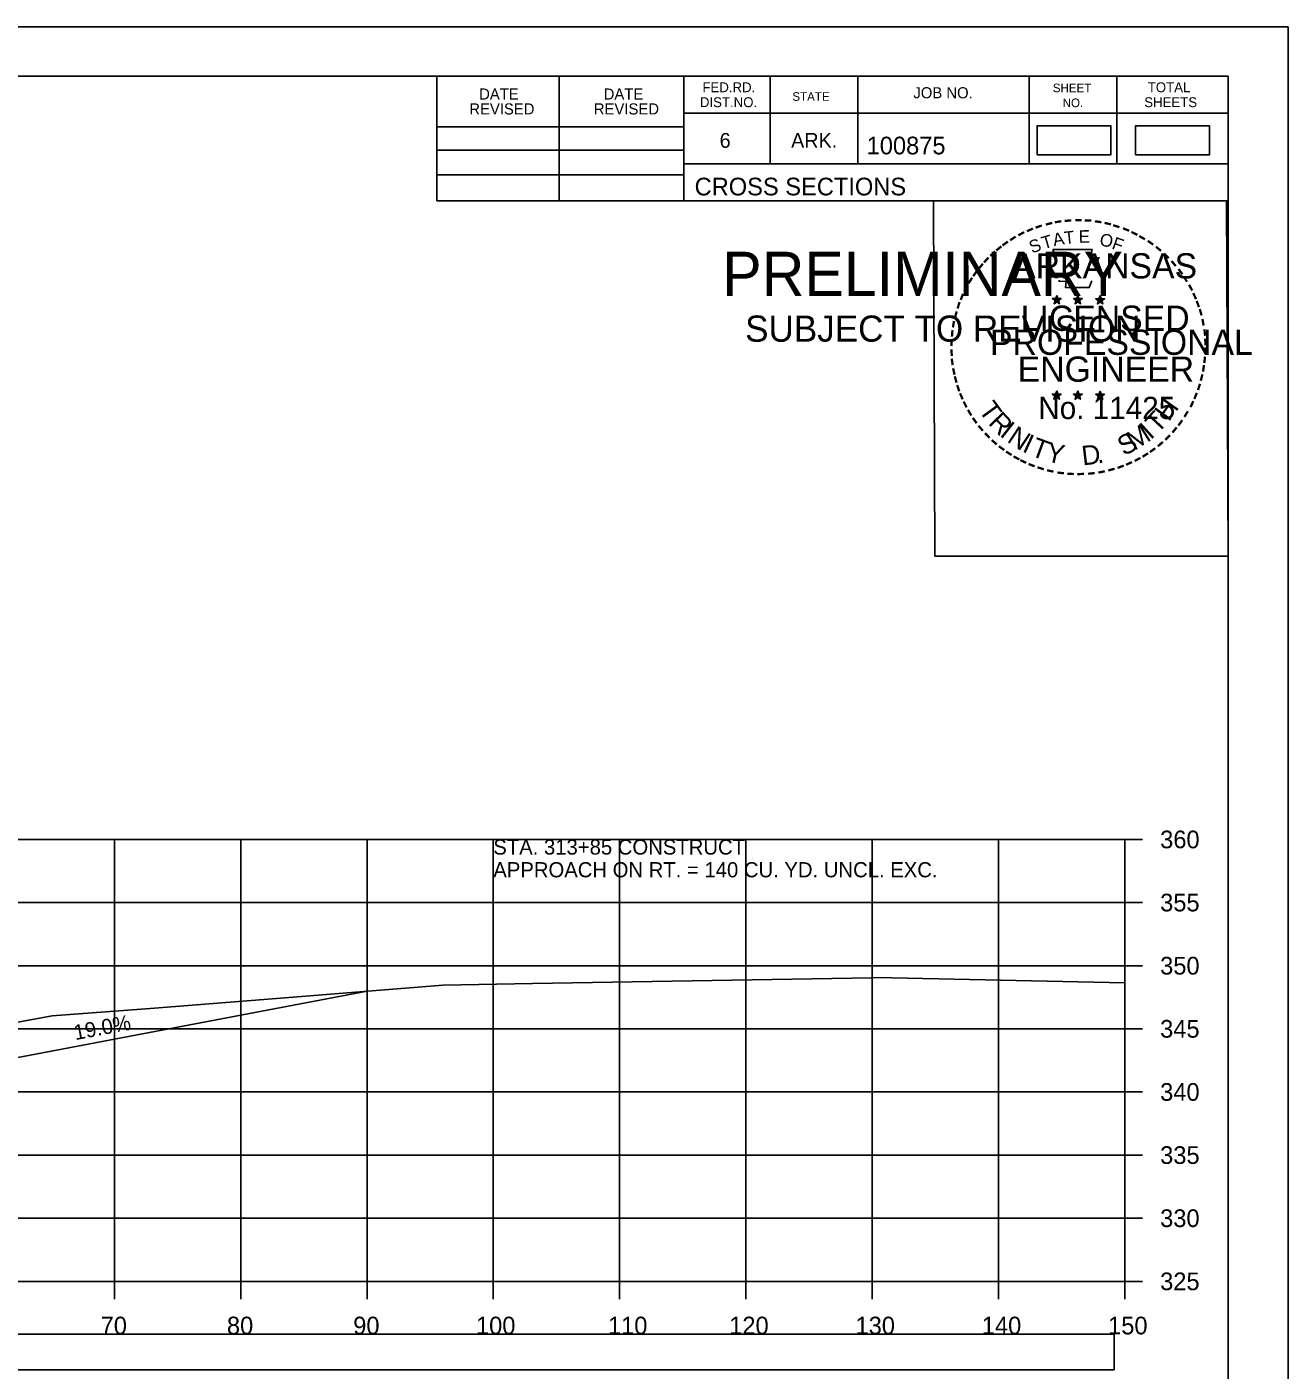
# Model space of a CAD drawing. Extents: x 1368122 to 1710785, y 373130 to 557566.
# Drawn here: x 1369418.6 to 1369518.5, y 374944 to 375050.4 of the extents above; entities that cross this region are included whole.
import ezdxf

# ---------------------------------------------------------------- set-up
doc = ezdxf.new("R2010")
doc.units = 0
for name, color, linetype in [('R_Axis', 7, 'Continuous'), ('R_Axis Annot', 7, 'Continuous'), ('R_Border', 7, 'Continuous'), ('R_Border PE', 7, 'Continuous'), ('R_Border Prem', 7, 'Continuous'), ('R_Drive', 7, 'Continuous'), ('R_Exist Surface', 7, 'Continuous'), ('R_Grid', 7, 'Continuous'), ('R_No Plot', 7, 'Continuous'), ('R_Water Annot', 7, 'Continuous'), ('R_Xsect Elev', 7, 'Continuous')]:
    doc.layers.add(name, color=color, linetype=linetype)

msp = doc.modelspace()

# ---------------------------------------------------------------- linework, layer by layer
msp.add_lwpolyline([(1369206.41, 374944.01), (1369504.71, 374944.01), (1369504.71, 374946.82), (1369206.41, 374946.82)], close=True)
at = {"layer": 'R_Axis'}
for p, q in [((1369505.56, 374951.01), (1369505.56, 374986.01)), ((1369506.96, 374986.01), (1369505.56, 374986.01)), ((1369506.96, 374981.01), (1369505.56, 374981.01)), ((1369506.96, 374976.01), (1369505.56, 374976.01)), ((1369506.96, 374971.01), (1369505.56, 374971.01)), ((1369506.96, 374966.01), (1369505.56, 374966.01)), ((1369506.96, 374961.01), (1369505.56, 374961.01)), ((1369506.96, 374956.01), (1369505.56, 374956.01)), ((1369205.56, 374951.01), (1369505.56, 374951.01)), ((1369425.56, 374949.61), (1369425.56, 374951.01)), ((1369435.56, 374949.61), (1369435.56, 374951.01)), ((1369445.56, 374949.61), (1369445.56, 374951.01)), ((1369455.56, 374949.61), (1369455.56, 374951.01)), ((1369465.56, 374949.61), (1369465.56, 374951.01)), ((1369475.56, 374949.61), (1369475.56, 374951.01)), ((1369485.56, 374949.61), (1369485.56, 374951.01)), ((1369495.56, 374949.61), (1369495.56, 374951.01)), ((1369505.56, 374949.61), (1369505.56, 374951.01)), ((1369506.96, 374951.01), (1369505.56, 374951.01))]:
    msp.add_line(p, q, dxfattribs=at)
at = {"layer": 'R_Border'}
for p, q in [((1369197.56, 375046.47), (1369513.74, 375046.47)), ((1369451.1, 375036.59), (1369451.1, 375046.47)), ((1369460.78, 375036.59), (1369460.78, 375046.47)), ((1369470.64, 375046.47), (1369470.64, 375036.59)), ((1369477.48, 375046.47), (1369477.48, 375039.53)), ((1369484.42, 375046.47), (1369484.42, 375039.53)), ((1369498, 375046.47), (1369498, 375039.53)), ((1369504.94, 375046.47), (1369504.94, 375039.53)), ((1369513.74, 374841.01), (1369513.74, 375046.47)), ((1369513.74, 375043.53), (1369470.64, 375043.53)), ((1369513.74, 375043.55), (1369513.74, 375043.55)), ((1369451.1, 375042.45), (1369470.64, 375042.45)), ((1369451.1, 375040.59), (1369470.64, 375040.59)), ((1369451.1, 375038.65), (1369470.64, 375038.65)), ((1369513.74, 375039.53), (1369470.64, 375039.53)), ((1369473.6, 375039.53), (1369513.74, 375039.53)), ((1369513.74, 375036.59), (1369451.1, 375036.59))]:
    msp.add_line(p, q, dxfattribs=at)
at = {"layer": 'R_Border PE'}
for p, q in [((1369500.17, 375029.1), (1369500.13, 375028.85)), ((1369500.17, 375028.74), (1369500.17, 375029.1)), ((1369500.17, 375029.1), (1369500.22, 375028.85)), ((1369501.84, 375029.1), (1369501.8, 375028.85)), ((1369501.84, 375028.74), (1369501.84, 375029.1)), ((1369501.84, 375029.1), (1369501.89, 375028.85)), ((1369503.61, 375029.09), (1369503.57, 375028.84)), ((1369503.61, 375028.73), (1369503.61, 375029.09)), ((1369503.61, 375029.09), (1369503.66, 375028.84)), ((1369499.83, 375028.85), (1369500.17, 375028.74)), ((1369499.83, 375028.85), (1369500.08, 375028.8)), ((1369499.83, 375028.85), (1369500.06, 375028.73)), ((1369499.96, 375028.44), (1369500.17, 375028.74)), ((1369499.96, 375028.44), (1369500.08, 375028.68)), ((1369499.96, 375028.44), (1369500.17, 375028.66)), ((1369500.52, 375028.85), (1369500.17, 375028.74)), ((1369500.39, 375028.44), (1369500.17, 375028.74)), ((1369500.39, 375028.44), (1369500.17, 375028.65)), ((1369500.52, 375028.85), (1369500.24, 375028.8)), ((1369500.39, 375028.44), (1369500.25, 375028.73)), ((1369500.52, 375028.85), (1369500.32, 375028.75)), ((1369501.5, 375028.85), (1369501.84, 375028.74)), ((1369501.5, 375028.85), (1369501.75, 375028.8)), ((1369501.5, 375028.85), (1369501.73, 375028.73)), ((1369501.63, 375028.44), (1369501.84, 375028.74)), ((1369501.63, 375028.44), (1369501.75, 375028.68)), ((1369501.63, 375028.44), (1369501.84, 375028.66)), ((1369502.19, 375028.85), (1369501.84, 375028.74)), ((1369502.06, 375028.44), (1369501.84, 375028.74)), ((1369502.06, 375028.44), (1369501.84, 375028.65)), ((1369502.19, 375028.85), (1369501.91, 375028.8)), ((1369502.06, 375028.44), (1369501.92, 375028.73)), ((1369502.19, 375028.85), (1369501.99, 375028.75)), ((1369503.26, 375028.84), (1369503.61, 375028.73)), ((1369503.26, 375028.84), (1369503.51, 375028.79)), ((1369503.26, 375028.84), (1369503.5, 375028.71)), ((1369503.39, 375028.43), (1369503.61, 375028.73)), ((1369503.39, 375028.43), (1369503.52, 375028.67)), ((1369503.39, 375028.43), (1369503.61, 375028.65)), ((1369503.96, 375028.84), (1369503.61, 375028.73)), ((1369503.82, 375028.43), (1369503.61, 375028.73)), ((1369503.82, 375028.43), (1369503.61, 375028.64)), ((1369503.96, 375028.84), (1369503.67, 375028.79)), ((1369503.82, 375028.43), (1369503.68, 375028.72)), ((1369503.96, 375028.84), (1369503.75, 375028.73)), ((1369499.82, 375021.28), (1369500.17, 375021.16)), ((1369499.82, 375021.28), (1369500.07, 375021.23)), ((1369499.82, 375021.28), (1369500.06, 375021.15)), ((1369499.95, 375020.87), (1369500.17, 375021.16)), ((1369499.95, 375020.87), (1369500.08, 375021.11)), ((1369499.95, 375020.87), (1369500.17, 375021.08)), ((1369500.17, 375021.53), (1369500.13, 375021.28)), ((1369500.17, 375021.16), (1369500.17, 375021.53)), ((1369500.17, 375021.53), (1369500.22, 375021.28)), ((1369500.52, 375021.28), (1369500.17, 375021.16)), ((1369500.38, 375020.87), (1369500.17, 375021.16)), ((1369500.38, 375020.87), (1369500.17, 375021.08)), ((1369500.52, 375021.28), (1369500.23, 375021.23)), ((1369500.38, 375020.87), (1369500.25, 375021.16)), ((1369500.52, 375021.28), (1369500.31, 375021.17)), ((1369501.49, 375021.28), (1369501.84, 375021.16)), ((1369501.49, 375021.28), (1369501.74, 375021.23)), ((1369501.49, 375021.28), (1369501.73, 375021.15)), ((1369501.62, 375020.87), (1369501.84, 375021.16)), ((1369501.62, 375020.87), (1369501.75, 375021.11)), ((1369501.62, 375020.87), (1369501.84, 375021.08)), ((1369501.84, 375021.53), (1369501.8, 375021.28)), ((1369501.84, 375021.16), (1369501.84, 375021.53)), ((1369501.84, 375021.53), (1369501.89, 375021.28)), ((1369502.19, 375021.28), (1369501.84, 375021.16)), ((1369502.05, 375020.87), (1369501.84, 375021.16)), ((1369502.05, 375020.87), (1369501.84, 375021.08)), ((1369502.19, 375021.28), (1369501.9, 375021.23)), ((1369502.05, 375020.87), (1369501.92, 375021.16)), ((1369502.19, 375021.28), (1369501.98, 375021.17)), ((1369503.26, 375021.27), (1369503.61, 375021.15)), ((1369503.26, 375021.27), (1369503.51, 375021.22)), ((1369503.26, 375021.27), (1369503.49, 375021.14)), ((1369503.39, 375020.86), (1369503.61, 375021.15)), ((1369503.39, 375020.86), (1369503.52, 375021.1)), ((1369503.39, 375020.86), (1369503.6, 375021.07)), ((1369503.61, 375021.52), (1369503.57, 375021.27)), ((1369503.82, 375020.86), (1369503.6, 375021.07)), ((1369503.61, 375021.15), (1369503.61, 375021.52)), ((1369503.61, 375021.52), (1369503.66, 375021.27)), ((1369503.95, 375021.27), (1369503.61, 375021.15)), ((1369503.82, 375020.86), (1369503.61, 375021.15)), ((1369503.95, 375021.27), (1369503.67, 375021.22)), ((1369503.82, 375020.86), (1369503.68, 375021.15)), ((1369503.95, 375021.27), (1369503.75, 375021.16))]:
    msp.add_line(p, q, dxfattribs=at)
for points in [[(1369499.87, 375032.73), (1369500.14, 375031.9)], [(1369503.38, 375031.8), (1369503.52, 375032.09), (1369502.83, 375032.06), (1369502.98, 375032.73), (1369499.87, 375032.73)], [(1369500.36, 375030.3), (1369500.36, 375030.22), (1369500.92, 375030.2), (1369500.87, 375029.72), (1369502.74, 375029.72), (1369502.94, 375030.26)], [(1369500.17, 375029.1), (1369500.39, 375028.44), (1369499.83, 375028.85), (1369500.52, 375028.85), (1369499.96, 375028.44), (1369500.17, 375029.1)], [(1369501.84, 375029.1), (1369502.06, 375028.44), (1369501.5, 375028.85), (1369502.19, 375028.85), (1369501.63, 375028.44), (1369501.84, 375029.1)], [(1369503.61, 375029.09), (1369503.82, 375028.43), (1369503.26, 375028.84), (1369503.96, 375028.84), (1369503.39, 375028.43), (1369503.61, 375029.09)], [(1369500.17, 375021.53), (1369500.38, 375020.87), (1369499.82, 375021.28), (1369500.52, 375021.28), (1369499.95, 375020.87), (1369500.17, 375021.53)], [(1369501.84, 375021.53), (1369502.05, 375020.87), (1369501.49, 375021.28), (1369502.19, 375021.28), (1369501.62, 375020.87), (1369501.84, 375021.53)], [(1369503.61, 375021.52), (1369503.82, 375020.86), (1369503.26, 375021.27), (1369503.95, 375021.27), (1369503.39, 375020.86), (1369503.61, 375021.52)]]:
    msp.add_lwpolyline(points, dxfattribs=at)
for centre, radius in [((1369500.17, 375028.74), 0.172), ((1369500.17, 375028.74), 0.145), ((1369500.17, 375028.74), 0.116), ((1369500.17, 375028.74), 0.0991), ((1369500.17, 375028.74), 0.0747), ((1369500.17, 375028.74), 0.0495), ((1369500.17, 375028.74), 0.0296), ((1369501.84, 375028.74), 0.172), ((1369501.84, 375028.74), 0.145), ((1369501.84, 375028.74), 0.116), ((1369501.84, 375028.74), 0.0991), ((1369501.84, 375028.74), 0.0747), ((1369501.84, 375028.74), 0.0495), ((1369501.84, 375028.74), 0.0296), ((1369503.61, 375028.72), 0.172), ((1369503.61, 375028.72), 0.145), ((1369503.61, 375028.72), 0.116), ((1369503.61, 375028.72), 0.0991), ((1369503.61, 375028.72), 0.0747), ((1369503.61, 375028.72), 0.0495), ((1369503.61, 375028.72), 0.0296), ((1369500.17, 375021.16), 0.172), ((1369500.17, 375021.16), 0.145), ((1369500.17, 375021.16), 0.116), ((1369500.17, 375021.16), 0.0991), ((1369500.17, 375021.16), 0.0747), ((1369500.17, 375021.16), 0.0495), ((1369500.17, 375021.16), 0.0296), ((1369501.84, 375021.16), 0.172), ((1369501.84, 375021.16), 0.145), ((1369501.84, 375021.16), 0.116), ((1369501.84, 375021.16), 0.0991), ((1369501.84, 375021.16), 0.0747), ((1369501.84, 375021.16), 0.0495), ((1369501.84, 375021.16), 0.0296), ((1369503.61, 375021.15), 0.172), ((1369503.61, 375021.15), 0.145), ((1369503.61, 375021.15), 0.116), ((1369503.61, 375021.15), 0.0991), ((1369503.61, 375021.15), 0.0747), ((1369503.61, 375021.15), 0.0495), ((1369503.61, 375021.15), 0.0296)]:
    msp.add_circle(centre, radius, dxfattribs=at)
at = {"layer": 'R_Drive'}
msp.add_line((1369403.51, 374966), (1369445.56, 374973.99), dxfattribs=at)
for points in [[(1369498.61, 375040.23), (1369504.45, 375040.23), (1369504.45, 375042.54), (1369498.61, 375042.54)], [(1369506.42, 375040.23), (1369512.26, 375040.23), (1369512.26, 375042.54), (1369506.42, 375042.54)]]:
    msp.add_lwpolyline(points, close=True, dxfattribs=at)
at = {"layer": 'R_Exist Surface'}
msp.add_lwpolyline([(1369415.04, 374971.02), (1369420.64, 374972.03), (1369428.74, 374972.65), (1369439.71, 374973.51), (1369451.56, 374974.47), (1369458.67, 374974.61), (1369485.54, 374975.04), (1369486.63, 374975.07), (1369487.12, 374975.06), (1369505.56, 374974.66)], dxfattribs=at)
at = {"layer": 'R_Grid'}
for p, q in [((1369205.56, 374986.01), (1369505.56, 374986.01)), ((1369425.56, 374951.01), (1369425.56, 374986.01)), ((1369435.56, 374951.01), (1369435.56, 374986.01)), ((1369445.56, 374951.01), (1369445.56, 374986.01)), ((1369455.56, 374951.01), (1369455.56, 374986.01)), ((1369465.56, 374951.01), (1369465.56, 374986.01)), ((1369475.56, 374951.01), (1369475.56, 374986.01)), ((1369485.56, 374951.01), (1369485.56, 374986.01)), ((1369495.56, 374951.01), (1369495.56, 374986.01)), ((1369505.56, 374951.01), (1369505.56, 374986.01)), ((1369205.56, 374981.01), (1369505.56, 374981.01)), ((1369205.56, 374976.01), (1369505.56, 374976.01)), ((1369205.56, 374971.01), (1369505.56, 374971.01)), ((1369205.56, 374966.01), (1369505.56, 374966.01)), ((1369205.56, 374961.01), (1369505.56, 374961.01)), ((1369205.56, 374956.01), (1369505.56, 374956.01)), ((1369205.56, 374951.01), (1369505.56, 374951.01))]:
    msp.add_line(p, q, dxfattribs=at)
at = {"layer": 'R_No Plot'}
for p, q in [((1369185.16, 375050.37), (1369518.49, 375050.37)), ((1369489.77, 375014.14), (1369489.77, 375014.14))]:
    msp.add_line(p, q, dxfattribs=at)
for points in [[(1369185.15, 375050.37), (1369518.49, 375050.37), (1369518.49, 374837.03), (1369185.15, 374837.03)], [(1369431.48, 375046.47), (1369451.1, 375046.47), (1369451.1, 375036.59), (1369467.21, 375036.59), (1369490.41, 375036.59), (1369490.53, 375008.44), (1369513.74, 375008.44), (1369513.74, 374841.01), (1369197.56, 374841.01), (1369197.56, 375046.47)], [(1369490.41, 375036.59), (1369513.62, 375036.59), (1369513.74, 375008.44), (1369490.53, 375008.44)]]:
    msp.add_lwpolyline(points, close=True, dxfattribs=at)

# ---------------------------------------------------------------- texts
at = {"layer": 'R_Axis Annot'}
for s, p in [('360', (1369508.36, 374985.31)), ('355', (1369508.36, 374980.31)), ('350', (1369508.36, 374975.31)), ('345', (1369508.36, 374970.31)), ('340', (1369508.36, 374965.31)), ('335', (1369508.36, 374960.31)), ('330', (1369508.36, 374955.31)), ('325', (1369508.36, 374950.31)), ('70', (1369424.47, 374946.81)), ('80', (1369434.47, 374946.81)), ('90', (1369444.47, 374946.81)), ('100', (1369454.19, 374946.81)), ('110', (1369464.64, 374946.81)), ('120', (1369474.24, 374946.81)), ('130', (1369484.24, 374946.81)), ('140', (1369494.24, 374946.81)), ('150', (1369504.24, 374946.81))]:
    msp.add_text(s, height=1.4, dxfattribs=at).set_placement(p)
at = {"layer": 'R_Border'}
for s, height, p in [('DATE', 0.879, (1369454.44, 375044.61)), ('DATE', 0.879, (1369464.3, 375044.61)), ('FED.RD.', 0.782, (1369472.12, 375045.19)), ('STATE', 0.684, (1369479.24, 375044.51)), ('JOB NO.', 0.879, (1369488.82, 375044.71)), ('SHEET', 0.684, (1369499.86, 375045.19)), ('TOTAL', 0.782, (1369507.38, 375045.19)), ('REVISED', 0.879, (1369453.66, 375043.43)), ('REVISED', 0.879, (1369463.52, 375043.43)), ('DIST.NO.', 0.782, (1369471.92, 375044.01)), ('NO.', 0.684, (1369500.64, 375044.01)), ('SHEETS', 0.782, (1369507.1, 375044.01)), ('6', 1.17, (1369473.48, 375040.79)), ('ARK.', 1.172, (1369479.14, 375040.79)), ('100875', 1.4, (1369485.12, 375040.27)), ('CROSS SECTIONS', 1.4, (1369471.5, 375037.02))]:
    msp.add_text(s, height=height, rotation=360, dxfattribs=at).set_placement(p)
at = {"layer": 'R_Border PE'}
for s, height, rotation, p in [('-', 1.6, 24.3072, (1369497.98, 375033.58)), ('-', 1.6, 19.1761, (1369498.61, 375033.85)), ('-', 1.6, 13.6301, (1369499.36, 375034.09)), ('-', 1.6, 10.2193, (1369500.04, 375034.26)), ('-', 1.6, 5.8968, (1369500.77, 375034.37)), ('-', 1.6, 0.1862, (1369501.54, 375034.44)), ('-', 1.6, 357.743, (1369502.27, 375034.43)), ('-', 1.6, 352.1617, (1369503.01, 375034.37)), ('-', 1.6, 347.2049, (1369503.73, 375034.26)), ('-', 1.6, 342.3362, (1369504.36, 375034.1)), ('-', 1.6, 337.8551, (1369505.1, 375033.88)), ('-', 1.6, 36.2317, (1369496.17, 375032.5)), ('-', 1.6, 34.0636, (1369496.75, 375032.9)), ('-', 1.6, 28.7918, (1369497.35, 375033.27)), ('S', 1, 21.594, (1369498.22, 375032.4)), ('T', 1, 16.4036, (1369499.14, 375032.74)), ('A', 1, 11.2132, (1369499.96, 375032.99)), ('T', 1, 6.0228, (1369500.81, 375033.15)), ('E', 1, 0.8323, (1369501.92, 375033.26)), ('O', 1, 350.4515, (1369503.52, 375033.05)), ('F', 1, 340.0707, (1369504.47, 375032.82)), ('-', 1.6, 334.1211, (1369505.73, 375033.61)), ('-', 1.6, 329.6409, (1369506.31, 375033.32)), ('-', 1.6, 325.8627, (1369506.95, 375032.96)), ('-', 1.6, 42.9622, (1369495.26, 375031.71)), ('-', 1.6, 38.9507, (1369495.7, 375032.12)), ('ARKANSAS', 2, 360, (1369496.72, 375030.44)), ('-', 1.6, 320.5297, (1369507.56, 375032.54)), ('-', 1.6, 315.5786, (1369508.16, 375032.05)), ('-', 1.6, 50.6142, (1369494.41, 375030.74)), ('-', 1.6, 48.423, (1369494.82, 375031.23)), ('-', 1.6, 309.8797, (1369508.73, 375031.5)), ('-', 1.6, 306.6522, (1369509.26, 375030.9)), ('-', 1.6, 58.0706, (1369493.67, 375029.65)), ('-', 1.6, 54.2325, (1369494, 375030.18)), ('-', 1.4, 303.6753, (1369509.74, 375030.33)), ('-', 1.6, 67.7743, (1369493.1, 375028.42)), ('-', 1.6, 62.8713, (1369493.36, 375029.04)), ('-', 1.6, 299.6684, (1369510.06, 375029.72)), ('-', 1.6, 294.6628, (1369510.38, 375029.11)), ('-', 1.6, 72.3945, (1369492.88, 375027.79)), ('LICENSED', 2, 360, (1369497.32, 375026.29)), ('DWB', 0.01, 360, (1369500.16, 375028.73)), ('DWB', 0.01, 360, (1369501.83, 375028.73)), ('DWB', 0.01, 360, (1369503.6, 375028.72)), ('-', 1.6, 290.5728, (1369510.64, 375028.53)), ('-', 1.6, 285.1233, (1369510.88, 375027.95)), ('-', 1.6, 81.2013, (1369492.55, 375026.37)), ('-', 1.6, 75.461, (1369492.69, 375027.08)), ('-', 1.6, 280.5493, (1369511.08, 375027.21)), ('-', 1.6, 85.1863, (1369492.48, 375025.68)), ('PROFESSIONAL', 2, 360, (1369494.89, 375024.39)), ('-', 1.6, 276.5962, (1369511.24, 375026.44)), ('-', 1.6, 94.1959, (1369492.49, 375024.25)), ('-', 1.6, 89.0622, (1369492.45, 375024.98)), ('-', 1.6, 274.3301, (1369511.3, 375025.72)), ('-', 1.6, 269.9407, (1369511.33, 375025.09)), ('-', 1.6, 98.9479, (1369492.56, 375023.58)), ('ENGINEER', 2, 360, (1369497.08, 375022.26)), ('-', 1.6, 263.5172, (1369511.31, 375024.42)), ('-', 1.6, 101.7149, (1369492.7, 375022.85)), ('-', 1.6, 105.4578, (1369492.86, 375022.26)), ('-', 1.6, 255.7626, (1369511.13, 375023.09)), ('-', 1.6, 260.9953, (1369511.24, 375023.77)), ('-', 1.6, 109.0874, (1369493.07, 375021.62)), ('-', 1.6, 252.8681, (1369510.95, 375022.37)), ('-', 1.6, 114.0643, (1369493.33, 375021.03)), ('-', 1.6, 115.7289, (1369493.63, 375020.41)), ('T', 1.54, 306.0406, (1369493.93, 375020)), ('No. 11425', 1.757, 360, (1369498.71, 375019.31)), ('DWB', 0.01, 360, (1369500.16, 375021.16)), ('DWB', 0.01, 360, (1369501.83, 375021.16)), ('DWB', 0.01, 360, (1369503.59, 375021.15)), ('H', 1.54, 54.6088, (1369509.05, 375019.04)), ('-', 1.6, 244.6197, (1369510.47, 375021.07)), ('-', 1.6, 247.8887, (1369510.73, 375021.7)), ('-', 1.6, 120.4471, (1369493.99, 375019.82)), ('R', 1.54, 314.005, (1369494.69, 375018.95)), ('T', 1.54, 46.6444, (1369508.16, 375018.1)), ('-', 1.6, 239.0712, (1369510.07, 375020.32)), ('-', 1.6, 125.8934, (1369494.39, 375019.26)), ('-', 1.6, 130.7181, (1369494.85, 375018.71)), ('I', 1.54, 321.9694, (1369495.59, 375018.02)), ('N', 1.54, 326.5002, (1369496.16, 375017.55)), ('M', 1.54, 32.6563, (1369506.31, 375016.77)), ('I', 1.54, 42.1136, (1369507.6, 375017.62)), ('-', 1.6, 231.2538, (1369509.24, 375019.1)), ('-', 1.6, 233.8452, (1369509.67, 375019.66)), ('-', 1.6, 134.2238, (1369495.37, 375018.17)), ('-', 1.6, 138.9338, (1369495.9, 375017.7)), ('I', 1.54, 335.3603, (1369497.37, 375016.77)), ('T', 1.54, 339.8912, (1369498.03, 375016.44)), ('Y', 1.54, 347.8556, (1369499.25, 375015.99)), ('S', 1.54, 26.9312, (1369505.48, 375016.36)), ('-', 1.6, 221.0851, (1369508.24, 375018.02)), ('-', 1.6, 225.7653, (1369508.76, 375018.53)), ('-', 1.6, 144.6463, (1369496.45, 375017.3)), ('-', 1.6, 148.0898, (1369497.01, 375016.93)), ('-', 1.6, 151.5704, (1369497.59, 375016.6)), ('D', 1.54, 6.3969, (1369502.23, 375015.63)), ('-', 1.6, 207.3568, (1369506.6, 375016.82)), ('-', 1.6, 212.2491, (1369507.16, 375017.17)), ('-', 1.6, 215.7363, (1369507.69, 375017.55)), ('-', 1.6, 154.6002, (1369498.11, 375016.35)), ('-', 1.6, 158.5612, (1369498.74, 375016.1)), ('-', 1.6, 162.7983, (1369499.42, 375015.89)), ('-', 1.6, 167.5555, (1369500.14, 375015.72)), ('-', 1.6, 191.2858, (1369503.95, 375015.79)), ('.', 1.54, 13.7642, (1369503.42, 375015.76)), ('-', 1.6, 195.4743, (1369504.68, 375015.99)), ('-', 1.6, 200.7184, (1369505.35, 375016.23)), ('-', 1.6, 204.2516, (1369505.97, 375016.5)), ('-', 1.6, 173.1155, (1369500.91, 375015.61)), ('-', 1.6, 176.5183, (1369501.66, 375015.56)), ('-', 1.6, 181.5918, (1369502.4, 375015.58)), ('-', 1.6, 185.8167, (1369503.21, 375015.65))]:
    msp.add_text(s, height=height, rotation=rotation, dxfattribs=at).set_placement(p)
at = {"layer": 'R_Border Prem'}
for s, height, p in [('PRELIMINARY', 3.5, (1369473.69, 375029.06)), ('DWB', 0.01, (1369474.44, 375030.91)), ('SUBJECT TO REVISION', 2.0751, (1369475.5, 375025.43))]:
    msp.add_text(s, height=height, rotation=360, dxfattribs=at).set_placement(p)
at = {"layer": 'R_Water Annot'}
for s, p in [('STA. 313+85 CONSTRUCT', (1369455.56, 374984.81)), ('APPROACH ON RT. = 140 CU. YD. UNCL. EXC.', (1369455.56, 374983.01))]:
    msp.add_text(s, height=1.2, dxfattribs=at).set_placement(p)
at = {"layer": 'R_Xsect Elev'}
msp.add_text('19.0%', height=1.2, rotation=10.758, dxfattribs=at).set_placement((1369422.47, 374970.11))

doc.saveas('drawing.dxf')
